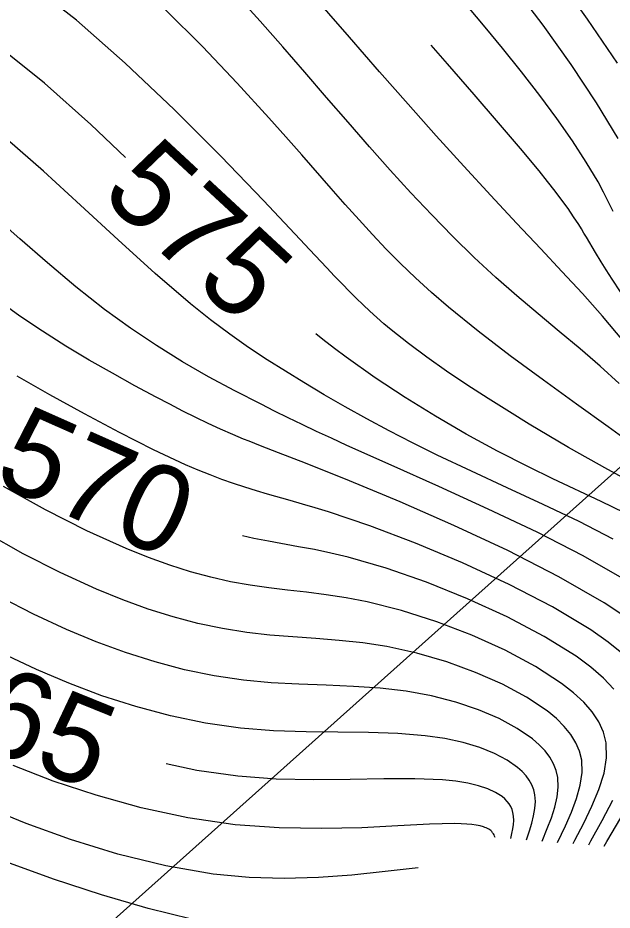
# Model space of a CAD drawing. Extents: x 1729869 to 1735532, y 648588 to 653771.
# Drawn here: x 1730256.1 to 1730290.4, y 652650.8 to 652702.4 of the extents above; entities that cross this region are included whole.
import ezdxf

# ---------------------------------------------------------------- set-up
doc = ezdxf.new("R2010")
doc.units = 0
for name, color, linetype in [('SURVEY - CONTOURS - Index with Text', 7, 'Continuous'), ('SURVEY - CONTOURS - Intermediate with optional Text', 7, 'Continuous'), ('SURVEY - DRAINAGE - Storm Sewer Text', 7, 'Continuous')]:
    doc.layers.add(name, color=color, linetype=linetype)

msp = doc.modelspace()

# ---------------------------------------------------------------- linework, layer by layer
at = {"layer": 'SURVEY - CONTOURS - Index with Text'}
for points in [[(1730262.298, 652694.345), (1730260.293, 652696.247), (1730257.618, 652698.641), (1730255.096, 652700.665), (1730254.073, 652701.388), (1730253.085, 652702.024), (1730252.124, 652702.585), (1730251.184, 652703.082), (1730250.255, 652703.526), (1730249.329, 652703.93), (1730248.033, 652704.446), (1730246.743, 652704.928), (1730245.472, 652705.397), (1730244.235, 652705.876), (1730243.046, 652706.386), (1730241.918, 652706.951), (1730241.056, 652707.461), (1730240.236, 652708.012), (1730239.448, 652708.597), (1730238.685, 652709.207), (1730237.939, 652709.834), (1730237.201, 652710.469)], [(1730291.393, 652685.849), (1730290.418, 652687.314), (1730290.078, 652687.848), (1730289.789, 652688.314), (1730289.462, 652688.856), (1730288.94, 652689.735), (1730288.792, 652689.982), (1730288.641, 652690.228), (1730288.486, 652690.475), (1730288.192, 652690.925), (1730287.871, 652691.393), (1730287.517, 652691.885), (1730287.125, 652692.409), (1730286.689, 652692.969), (1730286.204, 652693.573), (1730285.12, 652694.878), (1730283.859, 652696.355), (1730282.445, 652697.986), (1730280.905, 652699.754), (1730279.963, 652700.839)], [(1730291.135, 652673.804), (1730289.786, 652674.458), (1730287.001, 652675.774), (1730285.584, 652676.462), (1730283.786, 652677.382), (1730281.992, 652678.359), (1730280.211, 652679.392), (1730278.453, 652680.479), (1730276.728, 652681.618), (1730275.044, 652682.809), (1730274.367, 652683.312), (1730273.695, 652683.828), (1730273.291, 652684.148)], [(1730290.525, 652663.611), (1730289.918, 652664.256), (1730289.186, 652664.888), (1730288.336, 652665.514), (1730286.484, 652666.67), (1730284.356, 652667.793), (1730282.057, 652668.847), (1730279.69, 652669.797), (1730277.359, 652670.607), (1730275.169, 652671.24), (1730274.165, 652671.48), (1730273.212, 652671.68), (1730272.3, 652671.853), (1730270.563, 652672.166), (1730269.719, 652672.33), (1730269.064, 652672.476)], [(1730284.569, 652654.978), (1730284.633, 652655.281), (1730284.68, 652655.534), (1730284.714, 652655.784), (1730284.731, 652656.028), (1730284.724, 652656.266), (1730284.688, 652656.495), (1730284.638, 652656.663), (1730284.566, 652656.826), (1730284.473, 652656.982), (1730284.358, 652657.132), (1730284.219, 652657.275), (1730284.056, 652657.411), (1730283.688, 652657.645), (1730283.236, 652657.852), (1730282.7, 652658.03), (1730282.083, 652658.178), (1730281.385, 652658.294), (1730280.608, 652658.374), (1730279.026, 652658.435), (1730277.234, 652658.424), (1730275.275, 652658.387), (1730273.187, 652658.371), (1730271.014, 652658.421), (1730268.795, 652658.584), (1730266.42, 652658.921), (1730264.649, 652659.292)], [(1730289.068, 652654.617), (1730289.195, 652654.842), (1730289.851, 652656.025), (1730290.457, 652657.195)]]:
    msp.add_lwpolyline(points, dxfattribs=at)
at = {"layer": 'SURVEY - CONTOURS - Intermediate with optional Text'}
for points in [[(1730291.077, 652683.738), (1730289.868, 652685.174), (1730289.286, 652685.837), (1730288.703, 652686.483), (1730288.116, 652687.121), (1730287.521, 652687.758), (1730286.292, 652689.063), (1730284.886, 652690.562), (1730283.403, 652692.16), (1730281.855, 652693.846), (1730280.258, 652695.607), (1730278.624, 652697.432), (1730276.967, 652699.309), (1730275.237, 652701.297), (1730271.8, 652705.279)], [(1730290.731, 652699.798), (1730289, 652702.352), (1730287.124, 652704.993)], [(1730291.276, 652675.715), (1730290.165, 652676.316), (1730289.041, 652676.941), (1730287.907, 652677.589), (1730286.767, 652678.257), (1730285.625, 652678.942), (1730284.485, 652679.641), (1730283.248, 652680.42), (1730282.032, 652681.209), (1730280.851, 652682.004), (1730279.719, 652682.801), (1730278.65, 652683.596), (1730277.659, 652684.384), (1730277.234, 652684.74), (1730276.824, 652685.098), (1730276.424, 652685.46), (1730276.03, 652685.83), (1730275.636, 652686.212), (1730275.238, 652686.607), (1730274.817, 652687.037), (1730274.381, 652687.49), (1730273.926, 652687.97), (1730272.936, 652689.026), (1730272.391, 652689.609), (1730270.272, 652691.861), (1730267.806, 652694.425), (1730265.105, 652697.131), (1730262.286, 652699.81), (1730259.462, 652702.293), (1730256.748, 652704.412)], [(1730290.76, 652695.455), (1730289.517, 652697.515), (1730288.045, 652699.724), (1730286.426, 652701.992), (1730284.744, 652704.231)], [(1730290.833, 652681.281), (1730289.724, 652682.294), (1730288.564, 652683.295), (1730287.368, 652684.297), (1730286.149, 652685.31), (1730284.922, 652686.345), (1730283.701, 652687.415), (1730282.448, 652688.575), (1730281.213, 652689.78), (1730279.995, 652691.026), (1730278.788, 652692.308), (1730277.589, 652693.622), (1730276.395, 652694.963), (1730275.156, 652696.382), (1730273.912, 652697.821), (1730272.656, 652699.278), (1730271.383, 652700.749), (1730270.085, 652702.228), (1730268.757, 652703.713)], [(1730291.887, 652677.547), (1730290.196, 652678.775), (1730288.361, 652680.092), (1730286.451, 652681.47), (1730284.535, 652682.882), (1730282.681, 652684.301), (1730280.958, 652685.7), (1730279.974, 652686.552), (1730279.057, 652687.391), (1730278.192, 652688.224), (1730277.369, 652689.055), (1730276.574, 652689.891), (1730275.797, 652690.737), (1730274.996, 652691.633), (1730274.186, 652692.553), (1730272.487, 652694.502), (1730271.569, 652695.546), (1730270.588, 652696.647), (1730268.756, 652698.651), (1730266.75, 652700.758), (1730264.619, 652702.881)], [(1730290.474, 652691.218), (1730290.215, 652691.768), (1730289.929, 652692.34), (1730289.606, 652692.939), (1730288.927, 652694.084), (1730288.128, 652695.31), (1730287.227, 652696.601), (1730286.241, 652697.937), (1730285.188, 652699.302), (1730284.085, 652700.676), (1730283.092, 652701.875), (1730282.073, 652703.08)], [(1730290.488, 652672.288), (1730288.507, 652673.3), (1730286.443, 652674.29), (1730284.352, 652675.26), (1730282.29, 652676.211), (1730280.313, 652677.145), (1730278.891, 652677.847), (1730277.54, 652678.544), (1730276.246, 652679.238), (1730274.999, 652679.934), (1730273.785, 652680.634), (1730272.595, 652681.342), (1730271.536, 652681.99), (1730270.476, 652682.661), (1730269.407, 652683.371), (1730268.321, 652684.134), (1730267.207, 652684.966), (1730266.058, 652685.881), (1730264.007, 652687.644), (1730261.874, 652689.584), (1730259.707, 652691.593), (1730257.556, 652693.564), (1730255.469, 652695.388)], [(1730291.136, 652669.953), (1730288.746, 652671.319), (1730286.082, 652672.684), (1730283.264, 652674.026), (1730280.413, 652675.324), (1730277.65, 652676.558), (1730275.096, 652677.705), (1730274.195, 652678.119), (1730273.335, 652678.52), (1730272.506, 652678.913), (1730271.702, 652679.302), (1730270.913, 652679.691), (1730270.132, 652680.082), (1730268.617, 652680.862), (1730267.102, 652681.68), (1730265.59, 652682.547), (1730264.081, 652683.475), (1730262.579, 652684.475), (1730261.086, 652685.559), (1730259.426, 652686.876), (1730257.793, 652688.258), (1730256.2, 652689.65), (1730254.66, 652691)], [(1730291.159, 652667.807), (1730289.954, 652668.606), (1730287.345, 652670.114), (1730284.39, 652671.624), (1730281.269, 652673.085), (1730278.161, 652674.448), (1730275.247, 652675.661), (1730272.705, 652676.673), (1730271.141, 652677.278), (1730270.103, 652677.681), (1730269.442, 652677.944), (1730269.125, 652678.073), (1730268.815, 652678.202), (1730268.509, 652678.332), (1730267.789, 652678.649), (1730267.074, 652678.979), (1730266.354, 652679.326), (1730265.62, 652679.693), (1730264.86, 652680.083), (1730264.065, 652680.5), (1730262.837, 652681.158), (1730261.539, 652681.873), (1730260.199, 652682.64), (1730258.842, 652683.452), (1730257.496, 652684.303), (1730256.187, 652685.186), (1730255.062, 652686)], [(1730291.072, 652665.626), (1730290.197, 652666.338), (1730289.181, 652667.047), (1730286.978, 652668.367), (1730284.466, 652669.669), (1730281.779, 652670.91), (1730279.053, 652672.051), (1730276.424, 652673.049), (1730274.025, 652673.864), (1730273.253, 652674.103), (1730272.521, 652674.319), (1730271.822, 652674.519), (1730270.503, 652674.893), (1730269.869, 652675.08), (1730269.203, 652675.286), (1730268.54, 652675.506), (1730267.873, 652675.742), (1730267.194, 652675.998), (1730266.496, 652676.279), (1730265.771, 652676.59), (1730263.919, 652677.453), (1730261.946, 652678.45), (1730259.926, 652679.529), (1730257.931, 652680.635), (1730256.036, 652681.716)], [(1730288.169, 652654.689), (1730288.268, 652654.878), (1730288.782, 652655.869), (1730289.256, 652656.851), (1730289.657, 652657.815), (1730289.95, 652658.753), (1730290.102, 652659.656), (1730290.078, 652660.515), (1730289.924, 652661.137), (1730289.654, 652661.733), (1730289.271, 652662.308), (1730288.781, 652662.865), (1730288.189, 652663.41), (1730287.499, 652663.947), (1730285.988, 652664.925), (1730284.233, 652665.863), (1730282.309, 652666.734), (1730280.29, 652667.508), (1730278.251, 652668.16), (1730276.266, 652668.66), (1730275.056, 652668.892), (1730273.89, 652669.071), (1730272.76, 652669.214), (1730271.659, 652669.342), (1730270.577, 652669.472), (1730269.508, 652669.625), (1730268.37, 652669.83), (1730267.224, 652670.088), (1730266.059, 652670.404), (1730264.863, 652670.782), (1730263.623, 652671.23), (1730262.327, 652671.751), (1730260.056, 652672.776), (1730257.675, 652673.98), (1730255.257, 652675.323)], [(1730287.269, 652654.761), (1730287.721, 652655.718), (1730288.07, 652656.515), (1730288.364, 652657.299), (1730288.578, 652658.063), (1730288.685, 652658.802), (1730288.66, 652659.509), (1730288.539, 652660.025), (1730288.33, 652660.52), (1730288.035, 652660.998), (1730287.657, 652661.462), (1730287.198, 652661.913), (1730286.661, 652662.355), (1730285.477, 652663.15), (1730284.085, 652663.902), (1730282.532, 652664.589), (1730280.867, 652665.194), (1730279.139, 652665.697), (1730277.394, 652666.078), (1730276.012, 652666.289), (1730274.648, 652666.435), (1730273.299, 652666.542), (1730271.961, 652666.637), (1730270.632, 652666.744), (1730269.309, 652666.891), (1730267.9, 652667.115), (1730266.485, 652667.414), (1730265.058, 652667.791), (1730263.611, 652668.246), (1730262.135, 652668.781), (1730260.624, 652669.398), (1730258.519, 652670.359), (1730256.381, 652671.446), (1730254.259, 652672.632)], [(1730286.369, 652654.834), (1730286.673, 652655.571), (1730286.907, 652656.186), (1730287.103, 652656.791), (1730287.242, 652657.383), (1730287.307, 652657.958), (1730287.281, 652658.51), (1730287.19, 652658.914), (1730287.036, 652659.304), (1730286.821, 652659.68), (1730286.545, 652660.044), (1730286.209, 652660.397), (1730285.815, 652660.74), (1730284.936, 652661.349), (1730283.887, 652661.914), (1730282.694, 652662.423), (1730281.384, 652662.865), (1730279.985, 652663.228), (1730278.522, 652663.499), (1730277.011, 652663.675), (1730275.469, 652663.779), (1730273.903, 652663.844), (1730272.319, 652663.903), (1730270.724, 652663.99), (1730269.124, 652664.136), (1730267.416, 652664.389), (1730265.709, 652664.742), (1730264.003, 652665.191), (1730262.299, 652665.732), (1730260.596, 652666.358), (1730258.895, 652667.065), (1730256.985, 652667.95), (1730255.104, 652668.914)], [(1730285.469, 652654.906), (1730285.643, 652655.427), (1730285.775, 652655.861), (1730285.883, 652656.289), (1730285.956, 652656.709), (1730285.984, 652657.117), (1730285.954, 652657.51), (1730285.887, 652657.799), (1730285.781, 652658.078), (1730285.634, 652658.347), (1730285.447, 652658.606), (1730285.22, 652658.856), (1730284.952, 652659.096), (1730284.349, 652659.516), (1730283.617, 652659.899), (1730282.766, 652660.237), (1730281.808, 652660.526), (1730280.753, 652660.758), (1730279.613, 652660.928), (1730278.028, 652661.055), (1730276.339, 652661.107), (1730274.566, 652661.124), (1730272.73, 652661.147), (1730270.852, 652661.214), (1730268.952, 652661.366), (1730266.922, 652661.656), (1730264.901, 652662.074), (1730262.903, 652662.606), (1730260.939, 652663.238), (1730259.019, 652663.955), (1730257.157, 652664.744), (1730255.473, 652665.537)], [(1730279.202, 652653.288), (1730277.298, 652653.067), (1730275.383, 652652.872), (1730273.443, 652652.734), (1730271.468, 652652.678), (1730269.445, 652652.733), (1730267.363, 652652.927), (1730264.621, 652653.399), (1730261.848, 652654.083), (1730259.128, 652654.92), (1730256.548, 652655.851), (1730254.19, 652656.818), (1730252.141, 652657.762), (1730251.334, 652658.168), (1730250.601, 652658.559), (1730249.939, 652658.936), (1730249.34, 652659.299), (1730248.8, 652659.65), (1730248.312, 652659.99), (1730248.012, 652660.212), (1730247.73, 652660.431), (1730247.461, 652660.646), (1730247.204, 652660.859), (1730246.705, 652661.282)], [(1730283.67, 652655.05), (1730283.63, 652655.128), (1730283.595, 652655.193), (1730283.557, 652655.257), (1730283.512, 652655.319), (1730283.461, 652655.38), (1730283.401, 652655.438), (1730283.349, 652655.48), (1730283.29, 652655.52), (1730283.224, 652655.559), (1730283.15, 652655.595), (1730283.068, 652655.629), (1730282.978, 652655.661), (1730282.787, 652655.714), (1730282.564, 652655.758), (1730282.307, 652655.793), (1730282.015, 652655.819), (1730281.687, 652655.835), (1730281.321, 652655.842), (1730279.859, 652655.804), (1730278.045, 652655.709), (1730275.948, 652655.609), (1730273.635, 652655.554), (1730271.174, 652655.593), (1730268.634, 652655.778), (1730265.905, 652656.176), (1730263.21, 652656.757), (1730260.597, 652657.481), (1730258.116, 652658.307), (1730255.813, 652659.197)], [(1730271.021, 652649.618), (1730270.257, 652649.698), (1730269.485, 652649.784), (1730268.694, 652649.883), (1730267.875, 652650.002), (1730267.019, 652650.146), (1730266.117, 652650.324), (1730263.615, 652650.934), (1730260.904, 652651.728), (1730258.132, 652652.641), (1730255.449, 652653.607), (1730253, 652654.559), (1730250.934, 652655.432), (1730250.477, 652655.638), (1730250.052, 652655.835), (1730249.659, 652656.024), (1730249.292, 652656.205), (1730248.951, 652656.38), (1730248.632, 652656.548), (1730248.235, 652656.765), (1730247.678, 652657.08), (1730247.497, 652657.183)], [(1730289.968, 652654.545), (1730290.123, 652654.807), (1730290.926, 652656.185)]]:
    msp.add_lwpolyline(points, dxfattribs=at)
at = {"layer": 'SURVEY - DRAINAGE - Storm Sewer Text'}
msp.add_line((1730332.548, 652713.712), (1730258.707, 652647.687), dxfattribs=at)

# ---------------------------------------------------------------- texts
at = {"layer": 'SURVEY - CONTOURS - Index with Text'}
for s, rotation, p in [('575', 317.1514, (1730260.773, 652692.152)), ('570', 336.0718, (1730254.55, 652675.594)), ('565', 337.9509, (1730249.959, 652661.896))]:
    msp.add_text(s, height=5, rotation=rotation, dxfattribs=at).set_placement(p)

doc.saveas('drawing.dxf')
